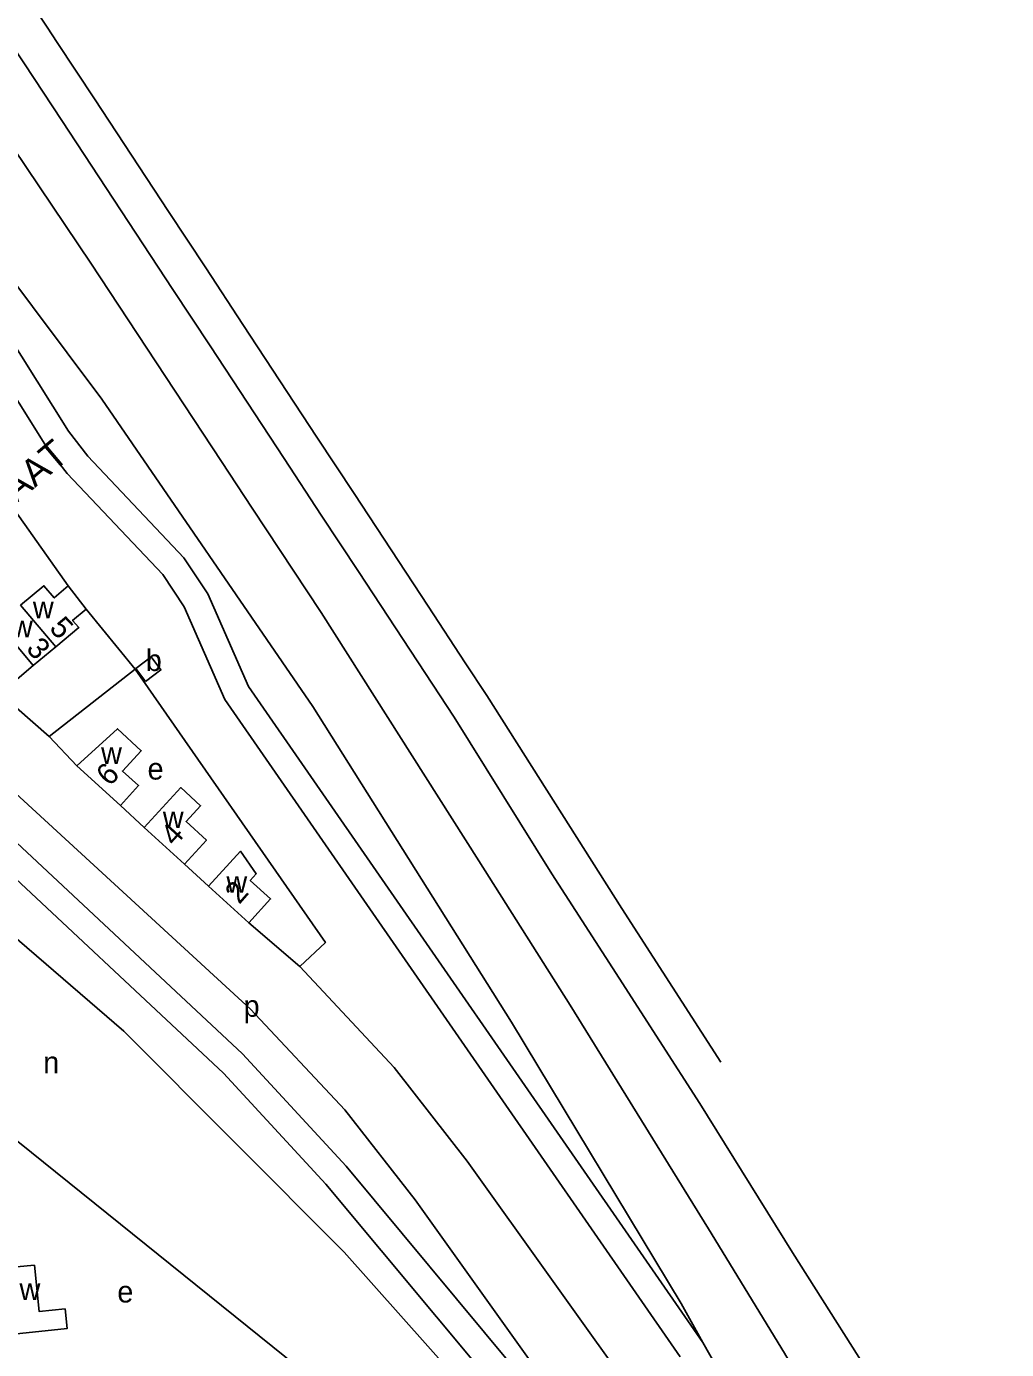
# Model space of a CAD drawing. Extents: x 159441 to 162086, y 388175 to 389787.
# Drawn here: x 161694.2 to 161875.8, y 389044.4 to 389289.4 of the extents above; entities that cross this region are included whole.
import ezdxf

# ---------------------------------------------------------------- set-up
doc = ezdxf.new("R2010")
doc.units = 0
for name, color, linetype in [('BLT_Basislijn', 7, 'Continuous'), ('BLT_Bebouwing', 7, 'Continuous'), ('BLT_Centroide', 7, 'Continuous'), ('BLT_Huisnummer', 7, 'Continuous'), ('BLT_Huisnummer_ tussenligend', 7, 'Continuous'), ('BLT_Onderverdeling_panden', 7, 'Continuous'), ('BLT_Straatnaam', 7, 'Continuous')]:
    doc.layers.add(name, color=color, linetype=linetype)

msp = doc.modelspace()

# ---------------------------------------------------------------- linework, layer by layer
at = {"layer": 'BLT_Basislijn'}
for p, q in [((161701.93, 389185.76), (161692.09, 389199.69)), ((161714.35, 389170.34), (161705.24, 389181.48)), ((161714.35, 389170.34), (161698.39, 389157.87)), ((161698.39, 389157.87), (161692.34, 389163.18)), ((161698.39, 389157.87), (161703.55, 389152.46)), ((161711.6, 389145.1), (161716.02, 389141.02)), ((161723.48, 389134.21), (161727.93, 389130.17)), ((161735.38, 389123.37), (161744.88, 389115.29)), ((161856.11, 388980.82), (161819.53, 389045.68))]:
    msp.add_line(p, q, dxfattribs=at)
for points in [[(161864.11, 388992.72), (161862.26, 388996.22), (161834.62, 389043.66), (161820.58, 389066.73), (161794.96, 389108.1), (161778.03, 389134.85), (161748.78, 389180.87), (161736.01, 389200.14), (161730.36, 389208.82), (161706.15, 389245.56), (161679.72, 389284.71), (161666.51, 389304.75), (161627.77, 389361.67), (161610.82, 389386.7), (161592.22, 389413.57), (161575.68, 389437.79), (161555.14, 389463.04), (161543.69, 389478.37)], [(161819.53, 389045.68), (161815.48, 389052.86), (161784.08, 389105), (161747.27, 389163.43), (161708.15, 389220.33), (161663.36, 389280.15), (161636.73, 389321.37), (161599.17, 389374.01), (161561.24, 389418.87), (161544.52, 389438.64)], [(161819.53, 389045.68), (161735.34, 389167.14), (161727.84, 389184.31), (161723.37, 389190.98), (161705.56, 389209.82), (161702.01, 389214.4), (161687.42, 389237.58), (161686.62, 389242.53), (161676.48, 389251.21), (161665.94, 389267.22), (161644.27, 389297.16)], [(161693.04, 389296.84), (161698.06, 389289.23), (161699.92, 389286.41), (161706.79, 389275.96), (161713.66, 389265.52), (161720.53, 389255.08), (161727.41, 389244.64), (161734.28, 389234.2), (161741.15, 389223.75), (161748.02, 389213.31), (161754.89, 389202.87), (161761.76, 389192.43), (161768.63, 389181.99), (161775.51, 389171.54), (161779.52, 389165.44)], [(161815.29, 389043.02), (161730.96, 389164.7), (161723.44, 389181.9), (161719.45, 389187.85), (161701.75, 389206.56), (161697.9, 389211.53), (161682.64, 389235.78), (161681.98, 389239.93), (161672.69, 389247.87), (161661.82, 389264.38), (161640.09, 389294.41)], [(161686.99, 389292.85), (161692, 389285.25), (161693.86, 389282.42), (161700.74, 389271.98), (161707.61, 389261.54), (161714.48, 389251.09), (161721.35, 389240.65), (161728.22, 389230.21), (161735.09, 389219.77), (161741.96, 389209.33), (161748.83, 389198.88), (161755.71, 389188.44), (161762.58, 389178), (161769.45, 389167.56), (161773.47, 389161.45)], [(161744.88, 389115.29), (161749.59, 389119.74), (161714.35, 389170.34)], [(161822.82, 389097.59), (161810.29, 389116.99), (161804.52, 389126.02), (161779.52, 389165.44)], [(161773.47, 389161.45), (161791.55, 389132.42), (161804.04, 389113.15), (161818.97, 389089.94), (161836.12, 389062.29), (161853.99, 389034.17), (161875.78, 388999.05)], [(161691.41, 389148.05), (161735.72, 389107.41), (161753.21, 389088.75), (161766.25, 389072.05), (161798.02, 389027.59), (161806.06, 389014.52)], [(161688.1, 389144.77), (161687.91, 389143.2), (161688.52, 389141.77), (161734.25, 389099.09), (161753.44, 389078.28), (161784.28, 389041.3), (161806.06, 389014.52)], [(161682.02, 389137.97), (161683.78, 389138.6), (161685.37, 389137.87), (161730.7, 389095.56), (161749.68, 389074.98), (161780.42, 389038.13), (161801.97, 389011.62)], [(161679.84, 389131.19), (161712.26, 389103.29), (161753.04, 389062.36), (161790.08, 389020.85)], [(161744.88, 389115.29), (161762.34, 389096.56), (161775.86, 389079.23), (161808.02, 389034.23), (161839.18, 388983.59)], [(161820.56, 388933.37), (161795.51, 388978.78), (161751.61, 389035.42), (161664.32, 389105.57)]]:
    msp.add_lwpolyline(points, dxfattribs=at)
at = {"layer": 'BLT_Bebouwing'}
msp.add_line((161695.48, 389171.01), (161699.62, 389174.48), dxfattribs=at)
for points in [[(161701.93, 389185.76), (161699.37, 389183.55), (161697.45, 389185.81), (161693.12, 389182.19)], [(161705.24, 389181.48), (161701.93, 389185.76)], [(161688.99, 389178.72), (161688.19, 389179.65), (161683.87, 389175.99), (161691.17, 389167.39), (161695.48, 389171.01)], [(161699.62, 389174.48), (161703.92, 389178.09), (161702.75, 389179.36), (161705.24, 389181.48)], [(161711.6, 389145.1), (161714.98, 389148.78), (161711.99, 389151.46), (161715.46, 389155.25), (161711.05, 389159.3), (161703.55, 389152.46)], [(161703.55, 389152.46), (161711.6, 389145.1)], [(161723.48, 389134.21), (161727.55, 389138.66), (161723.78, 389142.11), (161726.47, 389145.06), (161722.78, 389148.43), (161716.02, 389141.02)], [(161716.02, 389141.02), (161723.48, 389134.21)], [(161727.93, 389130.17), (161733.84, 389136.64), (161736.78, 389132.45), (161735.67, 389131.23), (161739.43, 389127.79), (161735.38, 389123.37)], [(161735.38, 389123.37), (161727.93, 389130.17)], [(161695.7, 389060), (161696.59, 389051.37), (161701.37, 389051.86), (161701.74, 389048.23), (161691.79, 389047.2), (161691.44, 389050.52), (161686.51, 389050.05), (161686.26, 389052.49), (161684.11, 389054.33), (161685.9, 389056.47), (161685.65, 389059.02), (161695.7, 389060)]]:
    msp.add_lwpolyline(points, dxfattribs=at)
msp.add_lwpolyline([(161716.29, 389168.08), (161719.13, 389170.22), (161717.34, 389172.61), (161714.5, 389170.45)], close=True, dxfattribs=at)
at = {"layer": 'BLT_Onderverdeling_panden'}
for p, q in [((161693.12, 389182.19), (161699.62, 389174.48)), ((161688.99, 389178.72), (161695.48, 389171.01))]:
    msp.add_line(p, q, dxfattribs=at)

# ---------------------------------------------------------------- texts
at = {"layer": 'BLT_Centroide'}
for s, p in [('w', (161695.4, 389179.78)), ('w', (161691.52, 389176.23)), ('b', (161716.31, 389170)), ('w', (161708.03, 389152.81)), ('e', (161716.64, 389149.9)), ('w', (161719.47, 389140.91)), ('w', (161731.25, 389128.94)), ('p', (161734.43, 389105.97)), ('n', (161697.31, 389095.52)), ('w', (161692.92, 389053.52)), ('e', (161711.04, 389053.06))]:
    msp.add_text(s, height=4, dxfattribs=at).set_placement(p)
at = {"layer": 'BLT_Huisnummer'}
for s, rotation, p in [('5', 313.1707, (161698.27, 389177.78)), ('6', 46.7737, (161709.65, 389148.5)), ('4', 47.7737, (161721.65, 389137.37)), ('2', 48.7737, (161733.63, 389126.66))]:
    msp.add_text(s, height=4, rotation=rotation, dxfattribs=at).set_placement(p)
at = {"layer": 'BLT_Huisnummer_ tussenligend'}
msp.add_text('3', height=4, rotation=311.1707, dxfattribs=at).set_placement((161693.98, 389174.04))
at = {"layer": 'BLT_Straatnaam'}
msp.add_text('GRAANMAAT', height=5, rotation=40.0628, dxfattribs=at).set_placement((161669.9, 389182.13))

doc.saveas('drawing.dxf')
